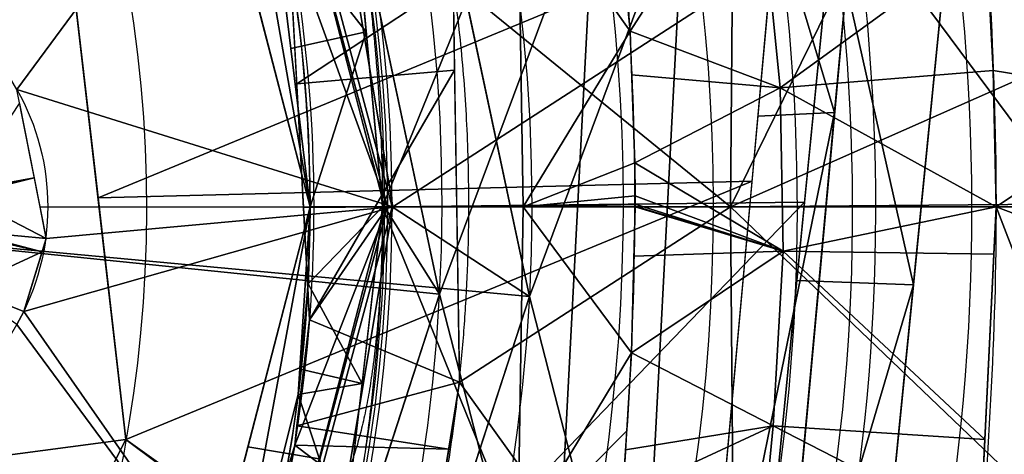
# Model space of a CAD drawing. Header units: millimetres. Extents: x -115 to 115, y -168 to 68.
# Tile 303 of 311: x 30 to 54, y -6 to 5. Entities that reach past the tile are written whole.
import ezdxf

# ---------------------------------------------------------------- set-up
doc = ezdxf.new("R2010")
doc.units = ezdxf.units.MM
doc.layers.add('100', color=7, linetype='Continuous', true_color=0xffffff)

msp = doc.modelspace()

# ---------------------------------------------------------------- linework, layer by layer
at = {"layer": '100', "color": 163, "linetype": 'Continuous', "extrusion": (0, 0, -1)}
msp.add_circle((0, 0, 49.99999999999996), 39.03610675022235, dxfattribs=at)
at = {"layer": '100', "color": 163, "linetype": 'Continuous'}
msp.add_circle((0, 0, -49.7986697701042), 38.91951514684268, dxfattribs=at)
at = {"layer": '100', "color": 163, "linetype": 'Continuous', "extrusion": (0, 0, -1)}
for centre, radius, start, end in [((-1.171784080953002e-15, 4.143383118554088e-17, -94.00000000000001), 68, 283.0679673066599, 256.9320326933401), ((-1.206143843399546e-15, 3.435976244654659e-17, -80.99999999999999), 65, 283.0679673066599, 256.9320326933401), ((-1.171784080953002e-15, 4.143383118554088e-17, -97.00000000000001), 51.02441921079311, 286.7387892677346, 253.2612107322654), ((-1.206143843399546e-15, 3.435976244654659e-17, -80.21468795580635), 50.45028773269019, 286.0923326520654, 253.9076673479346), ((-1.577721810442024e-30, -2.189528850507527e-47, 66.99999999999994), 42.49999999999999, 93.00180241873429, 273.0018024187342), ((-1.577721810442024e-30, 0, 49.99999999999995), 42.49999999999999, 93.00180241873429, 273.0018024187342), ((0, 0, -50), 38.84529946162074, 209.01147755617, 150.9892652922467), ((-1.577721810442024e-30, -1.094764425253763e-47, 51.20577136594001), 47.00000000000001, 118.2786293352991, 247.7249755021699), ((-1.577721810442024e-30, -1.094764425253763e-47, 65.79422863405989), 47.00000000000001, 118.2786293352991, 247.7249755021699), ((-1.171784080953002e-15, 4.143383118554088e-17, -100), 32.94127789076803, 283.1965942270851, 256.8034057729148), ((0, 0, -50), 38.84529946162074, 150.9892652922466, 209.01147755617), ((0, 0, -47.23112537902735), 37.00000000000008, 150.9892652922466, 209.0114775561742)]:
    msp.add_arc(centre, radius, start, end, dxfattribs=at)
at = {"layer": '100', "color": 163, "linetype": 'Continuous'}
for centre, radius, start, end in [((1.206143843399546e-15, 3.435976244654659e-17, 83.99999999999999), 68, 283.0679673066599, 256.9320326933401), ((1.206143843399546e-15, 3.435976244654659e-17, 80.99999999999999), 53.41795171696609, 285.9698255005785, 254.0301744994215), ((1.171784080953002e-15, 4.143383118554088e-17, 97.32142857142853), 49.08693978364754, 286.8231174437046, 253.1768825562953), ((-2.225613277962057, 0.05831476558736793, 49.99999999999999), 42.49999999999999, 266.9981975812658, 86.99819758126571), ((-2.225613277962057, 0.05831476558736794, 67), 42.49999999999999, 266.9981975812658, 86.99819758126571), ((-2.225613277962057, 0.05831476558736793, 65.79422863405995), 47.00000000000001, 292.2750244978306, 61.72137066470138), ((-2.225613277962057, 0.05831476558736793, 51.20577136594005), 47.00000000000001, 292.2750244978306, 61.72137066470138), ((1.171784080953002e-15, 4.143383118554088e-17, 97.00000000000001), 65, 1.546884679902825e-07, 36.00000000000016), ((1.171784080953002e-15, 4.143383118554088e-17, 97.00000000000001), 65, 324.0000000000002, 1.546884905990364e-07)]:
    msp.add_arc(centre, radius, start, end, dxfattribs=at)
for points, knots in [([(5.500000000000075, 48.22118332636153, -3.356006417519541), (8.843492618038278, 47.93696190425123, -3.252109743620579), (12.17007273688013, 47.38536369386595, -3.047813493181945), (18.72599376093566, 45.66376233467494, -2.448763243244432), (21.83728518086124, 44.46446000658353, -2.024903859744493), (26.37774047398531, 42.36347203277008, -1.405790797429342), (27.87864075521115, 41.65374775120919, -1.150282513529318), (30.79299313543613, 40.13418312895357, -0.3834814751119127), (32.22497659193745, 39.32593613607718, 0.1117774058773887), (34.95318309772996, 37.66230146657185, 1.307352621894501), (36.2437341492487, 36.80815342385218, 2.00232219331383), (38.08775636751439, 35.53524561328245, 3.205647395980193), (38.68391094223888, 35.10842850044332, 3.634623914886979), (39.87460760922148, 34.30157559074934, 4.546402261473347), (40.4552258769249, 33.90579587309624, 5.051901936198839), (41.95660142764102, 32.57703915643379, 6.654369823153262), (42.89075959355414, 31.68307023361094, 7.764859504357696), (44.71110671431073, 29.87954523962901, 10.00766389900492), (45.60796411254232, 28.97488812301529, 11.13637137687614), (47.16708780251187, 26.96878933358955, 13.39558990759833), (47.8510788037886, 25.89543346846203, 14.53451790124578), (49.14961679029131, 23.69331171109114, 16.81538180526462), (49.76424483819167, 22.56313464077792, 17.96182887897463), (51.41920774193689, 19.01247567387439, 21.2723211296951), (52.26781825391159, 16.35236961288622, 23.32784474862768), (53.19232109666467, 11.90187634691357, 25.71665215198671), (53.44525096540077, 10.3602153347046, 26.3951732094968), (53.77296296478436, 7.118471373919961, 27.44145966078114), (53.86794885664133, 5.419585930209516, 27.8196702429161), (54.01125601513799, 1.995073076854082, 28.2873347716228), (54.03661265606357, 0.2447869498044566, 28.35981503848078), (53.97821803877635, -3.057360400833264, 28.18384256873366), (53.90229516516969, -4.682086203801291, 27.9466782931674), (53.69050085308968, -7.887577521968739, 27.21804821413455), (53.54166286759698, -9.478919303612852, 26.7125524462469), (53.07943116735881, -12.48048754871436, 25.43677281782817), (52.79464261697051, -13.91129221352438, 24.68160517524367), (51.77404493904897, -18.0207484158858, 22.11934356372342), (50.83578938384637, -20.44616960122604, 20.01372024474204), (48.52778358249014, -24.87054906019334, 15.65184999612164), (47.25265804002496, -26.98776770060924, 13.40710648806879), (44.86994897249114, -29.83247234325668, 10.13197661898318), (43.91491993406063, -30.62237758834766, 9.04984217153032), (42.14945856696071, -32.36367184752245, 6.892911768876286), (41.30182362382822, -33.27458760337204, 5.817124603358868), (39.17577321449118, -34.89153389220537, 3.874308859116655), (37.93592362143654, -35.69134346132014, 3.038959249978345), (35.47323636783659, -37.33921369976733, 1.570655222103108), (34.19566762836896, -38.15773704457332, 0.9370680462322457), (31.5216190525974, -39.73261494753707, -0.1384611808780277), (30.12810612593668, -40.49378066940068, -0.5806543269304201), (27.22445020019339, -41.96505631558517, -1.263284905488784), (25.71977436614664, -42.67515407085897, -1.483746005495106), (21.21725951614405, -44.74021758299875, -2.111267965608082), (18.12966582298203, -45.85030003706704, -2.513744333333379), (14.93328797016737, -46.65641755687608, -2.796799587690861)], [0, 0, 0, 0, 0.06249999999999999, 0.06249999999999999, 0.125, 0.125, 0.15625, 0.15625, 0.1875, 0.1875, 0.21875, 0.21875, 0.234375, 0.234375, 0.25, 0.25, 0.2812500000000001, 0.2812500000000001, 0.3125000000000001, 0.3125000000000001, 0.3437500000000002, 0.3437500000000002, 0.3750000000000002, 0.3750000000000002, 0.4375000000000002, 0.4375000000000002, 0.4687500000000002, 0.4687500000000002, 0.5000000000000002, 0.5000000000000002, 0.5312500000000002, 0.5312500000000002, 0.5625000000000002, 0.5625000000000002, 0.5937500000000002, 0.5937500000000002, 0.6250000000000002, 0.6250000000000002, 0.6875000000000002, 0.6875000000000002, 0.7500000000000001, 0.7500000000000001, 0.7812500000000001, 0.7812500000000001, 0.8125000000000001, 0.8125000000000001, 0.8437500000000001, 0.8437500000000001, 0.8750000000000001, 0.8750000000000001, 0.9062500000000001, 0.9062500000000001, 0.9375000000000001, 0.9375000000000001, 1, 1, 1, 1]), ([(9.499818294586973, -47.55666396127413, 3.678557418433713), (12.60057507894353, -46.95585818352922, 3.825944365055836), (15.6020397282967, -46.05660894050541, 4.059133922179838), (21.3385990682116, -43.63669490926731, 4.709932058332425), (24.10596770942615, -42.05013871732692, 5.033078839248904), (29.13240410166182, -38.61250811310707, 6.53666160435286), (31.44530393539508, -36.67584879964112, 7.70191645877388), (34.23765046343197, -33.81616965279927, 10.13288605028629), (35.05454582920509, -32.87530043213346, 11.08158573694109), (36.51250572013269, -30.96769794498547, 13.14135871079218), (37.13225477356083, -30.06190489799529, 14.29852975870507), (38.37024074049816, -28.15098485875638, 16.50481931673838), (38.95674674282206, -27.17410603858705, 17.607291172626), (40.06030826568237, -25.16405042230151, 19.80162909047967), (40.56230650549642, -24.16737294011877, 20.93397513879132), (42.02208614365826, -21.01157849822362, 24.15457861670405), (42.82593824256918, -18.58419373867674, 26.01575339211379), (43.74592470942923, -14.523517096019, 28.40550621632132), (44.00850327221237, -13.12463530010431, 29.10053318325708), (44.45627847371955, -10.21700776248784, 30.23255647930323), (44.63814950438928, -8.678159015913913, 30.59338200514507), (45.0003226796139, -3.958933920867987, 31.46896879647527), (45.12916660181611, -0.7176875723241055, 31.66115792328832), (44.9741568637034, 3.981772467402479, 31.36688311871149), (44.87852064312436, 5.54249140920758, 31.17344368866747), (44.64476489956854, 8.599409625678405, 30.60851321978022), (44.47096925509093, 10.10573300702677, 30.26537633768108), (43.81131157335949, 14.44310090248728, 28.60014688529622), (43.22564397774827, 17.12944438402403, 26.98430927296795), (42.05601807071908, 20.74972062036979, 24.20003533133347), (41.60106444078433, 21.9106953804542, 23.21880819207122), (40.638437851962, 24.01582521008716, 21.11202654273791), (40.14887860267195, 24.99085533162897, 19.99093535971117), (39.07377549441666, 26.97080762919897, 17.83023215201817), (38.49789681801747, 27.94156312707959, 16.75336028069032), (37.29129192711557, 29.82577857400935, 14.57681531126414), (36.68536118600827, 30.71907517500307, 13.44449161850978), (35.27965656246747, 32.59953826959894, 11.37563587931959), (34.47038563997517, 33.55932354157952, 10.38513991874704), (32.63708881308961, 35.4707117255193, 8.69586499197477), (31.61969124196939, 36.42793481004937, 8.002275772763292), (28.31859503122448, 39.23009226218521, 6.195506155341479), (25.78782720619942, 40.99079057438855, 5.427511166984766), (20.4388081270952, 44.07824668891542, 4.574639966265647), (17.55076331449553, 45.33684911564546, 4.249592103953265), (11.6543216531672, 47.19456644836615, 3.765350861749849), (8.618979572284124, 47.82166541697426, 3.608673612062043), (5.499999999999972, 48.15745406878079, 3.52779967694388)], [0, 0, 0, 0, 0.06250000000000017, 0.06250000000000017, 0.1250000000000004, 0.1250000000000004, 0.1875000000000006, 0.1875000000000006, 0.2187500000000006, 0.2187500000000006, 0.2500000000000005, 0.2500000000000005, 0.2812500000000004, 0.2812500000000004, 0.3125000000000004, 0.3125000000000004, 0.3750000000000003, 0.3750000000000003, 0.4062500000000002, 0.4062500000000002, 0.4375000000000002, 0.4375000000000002, 0.5, 0.5, 0.53125, 0.53125, 0.5624999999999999, 0.5624999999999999, 0.6249999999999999, 0.6249999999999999, 0.6562499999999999, 0.6562499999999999, 0.6874999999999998, 0.6874999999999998, 0.7187499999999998, 0.7187499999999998, 0.7499999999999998, 0.7499999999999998, 0.7812499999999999, 0.7812499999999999, 0.8124999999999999, 0.8124999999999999, 0.875, 0.875, 0.9375, 0.9375, 1, 1, 1, 1]), ([(38.79491690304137, 1.315119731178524, 40.86813583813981), (38.79492693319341, -5.260513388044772, 40.86813086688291), (37.81138902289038, -10.39496643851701, 41.32305013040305), (35.69724531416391, -16.48209621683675, 42.32257872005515), (35.24615473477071, -17.68128281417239, 42.54297252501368), (34.04925558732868, -19.91499766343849, 43.05762212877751), (33.35431029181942, -20.98513503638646, 43.29977259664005), (31.16121256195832, -24.17592980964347, 43.82970303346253), (29.5238275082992, -26.24236015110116, 43.96880025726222), (25.98044854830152, -30.03743033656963, 43.9235650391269), (23.92867467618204, -31.69882241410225, 43.82687481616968), (19.58324376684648, -34.60789968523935, 43.71872149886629), (17.29331136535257, -35.84014011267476, 43.66969027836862), (12.4693273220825, -37.84130863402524, 43.57378914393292), (9.934458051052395, -38.60238711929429, 43.52811328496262), (4.838270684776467, -39.58705732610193, 43.46082876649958), (2.249353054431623, -39.81953818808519, 43.4355857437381), (-5.634909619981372, -39.77542098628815, 43.49656003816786), (-10.81840024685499, -38.79938499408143, 43.75677128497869), (-18.13011706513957, -36.02249697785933, 44.22749107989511), (-20.45786249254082, -34.88795877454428, 44.38954422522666), (-24.90387120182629, -32.21136484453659, 44.65541058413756), (-27.03066059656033, -30.63029450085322, 44.78258317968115), (-29.92498364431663, -28.00602386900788, 44.73005881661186), (-30.86960387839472, -27.1149797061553, 44.6635095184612), (-32.55611966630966, -25.14726884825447, 44.49930651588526), (-33.27371458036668, -24.04709240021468, 44.42462818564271), (-35.44364808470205, -20.76250492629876, 44.19813866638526), (-36.63855510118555, -18.43976680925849, 44.08034873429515), (-39.66080140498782, -11.26547530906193, 43.83428292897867), (-40.82456853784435, -6.045685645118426, 43.80156047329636), (-40.99143120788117, 1.734591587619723, 43.79395063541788), (-40.7911772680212, 4.369605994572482, 43.80247056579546), (-39.89035479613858, 9.52334838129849, 43.84592578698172), (-39.19695092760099, 12.02822262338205, 43.8810287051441), (-37.36056260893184, 16.9039682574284, 44.01587301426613), (-36.2064481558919, 19.28635046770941, 44.1187951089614), (-34.22476020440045, 22.65328292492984, 44.32212007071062), (-33.4966156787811, 23.72987707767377, 44.39365930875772), (-32.01135951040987, 25.86311029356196, 44.5439670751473), (-31.12951580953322, 26.83550519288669, 44.64314556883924), (-28.23009528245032, 29.58405325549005, 44.81102577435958), (-26.21495974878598, 31.29621078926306, 44.72371124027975), (-21.78979600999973, 34.17995602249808, 44.47461933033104), (-19.41272164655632, 35.42315731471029, 44.31581790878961), (-12.11176096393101, 38.46387053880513, 43.83846818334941), (-6.829163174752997, 39.59880254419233, 43.53140740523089), (3.680504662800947, 39.96072025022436, 43.40185955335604), (9.049927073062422, 39.10029064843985, 43.50787225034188), (16.41242555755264, 36.26454439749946, 43.65036755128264), (18.79438103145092, 35.05688230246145, 43.70104152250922), (23.27251178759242, 32.19497786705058, 43.8089338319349), (25.36222597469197, 30.59111457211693, 43.88879290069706), (29.05955300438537, 26.82229662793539, 43.98163025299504), (30.74549112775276, 24.70944258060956, 43.88409444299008), (33.01873197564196, 21.49846694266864, 43.39627743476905), (33.73431497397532, 20.41265150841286, 43.17481566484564), (35.0172207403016, 18.16486164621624, 42.65372856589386), (35.51801457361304, 16.95402557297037, 42.4062316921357), (36.85876020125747, 13.20531838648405, 41.7754679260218), (37.55994717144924, 10.63334117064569, 41.43303917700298), (38.29053937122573, 6.676878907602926, 41.09277922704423), (38.4775483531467, 5.350875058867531, 41.00813624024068), (38.72976766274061, 2.685888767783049, 40.89589071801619), (38.79491690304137, 1.315119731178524, 40.86813583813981), (38.79492693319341, -5.260513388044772, 40.86813086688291)], [-0.01562499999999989, -0.01562499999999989, 0, 0, 0.06250000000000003, 0.06250000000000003, 0.07812500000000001, 0.07812500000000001, 0.09375000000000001, 0.09375000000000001, 0.125, 0.125, 0.15625, 0.15625, 0.1875, 0.1875, 0.2187499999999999, 0.2187499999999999, 0.2499999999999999, 0.2499999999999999, 0.3124999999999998, 0.3124999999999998, 0.3437499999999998, 0.3437499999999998, 0.3749999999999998, 0.3749999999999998, 0.3906249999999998, 0.3906249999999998, 0.4062499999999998, 0.4062499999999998, 0.4374999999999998, 0.4374999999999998, 0.4999999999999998, 0.4999999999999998, 0.5312499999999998, 0.5312499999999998, 0.5624999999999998, 0.5624999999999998, 0.5937499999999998, 0.5937499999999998, 0.6093749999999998, 0.6093749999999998, 0.6249999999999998, 0.6249999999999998, 0.6562499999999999, 0.6562499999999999, 0.6874999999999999, 0.6874999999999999, 0.7499999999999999, 0.7499999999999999, 0.8124999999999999, 0.8124999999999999, 0.8437499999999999, 0.8437499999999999, 0.8749999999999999, 0.8749999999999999, 0.90625, 0.90625, 0.921875, 0.921875, 0.9375, 0.9375, 0.9687500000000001, 0.9687500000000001, 0.9843750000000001, 0.9843750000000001, 1, 1, 1.0625, 1.0625]), ([(-35.26833230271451, -17.64026492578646, -42.5335013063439), (-33.40268805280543, -21.12091211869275, -43.33550713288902), (-31.84642606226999, -23.23537784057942, -43.72095552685), (-28.52792634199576, -27.37992635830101, -44.0087126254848), (-26.70423549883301, -29.36297916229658, -43.91751301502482), (-20.55498562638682, -34.34207710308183, -43.72084312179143), (-15.75546352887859, -36.85936334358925, -43.62931280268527), (-8.116320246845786, -39.03886212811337, -43.50116416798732), (-5.469494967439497, -39.5042896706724, -43.46291794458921), (-0.2113243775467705, -39.88984798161, -43.44021135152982), (2.428242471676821, -39.82412365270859, -43.46406733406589), (10.37557307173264, -38.91587745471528, -43.69706352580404), (15.47927394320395, -37.37108199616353, -44.05939395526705), (22.52682146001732, -33.73508186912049, -44.51804533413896), (24.75366438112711, -32.34391035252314, -44.66040318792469), (27.84867535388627, -29.89288241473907, -44.76063934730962), (28.83764859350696, -29.01190978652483, -44.76442864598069), (30.77414658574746, -27.18428914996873, -44.67831512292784), (31.69471706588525, -26.2245359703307, -44.58550224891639), (34.04225780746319, -23.08615718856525, -44.33774396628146), (35.37372940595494, -20.83512686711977, -44.2018549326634), (37.70505081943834, -16.10660969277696, -43.98728887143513), (38.65662249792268, -13.66219228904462, -43.91872568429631), (40.80350953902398, -6.147726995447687, -43.7907984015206), (41.27374132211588, -0.7945069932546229, -43.78107806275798), (40.42043279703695, 6.976634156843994, -43.82016120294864), (39.87742274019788, 9.577024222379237, -43.84359567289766), (38.31879010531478, 14.58777285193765, -43.94158944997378), (37.31589621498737, 16.9974254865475, -44.01903005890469), (35.50648302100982, 20.48070464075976, -44.1905140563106), (34.86292388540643, 21.63264446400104, -44.25632656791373), (33.4201194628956, 23.831723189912, -44.40830726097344), (32.71142823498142, 24.94309422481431, -44.47558197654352), (31.04397283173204, 26.94028983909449, -44.64343227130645), (30.09323002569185, 27.83465735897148, -44.71792782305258), (28.15831795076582, 29.59889661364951, -44.76330925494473), (27.15632983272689, 30.46320262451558, -44.74370340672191), (24.01388180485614, 32.84596336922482, -44.62036985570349), (21.77070046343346, 34.17904389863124, -44.46967116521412), (17.06904705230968, 36.48325407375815, -44.16365207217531), (14.60583439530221, 37.4268445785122, -43.99686137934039), (7.096518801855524, 39.55454022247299, -43.56893803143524), (1.773161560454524, 40.10462298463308, -43.42401733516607), (-8.563318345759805, 39.20213950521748, -43.48601592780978), (-13.71102501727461, 37.67088774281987, -43.59227546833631), (-20.60342957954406, 33.9968744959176, -43.74284642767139), (-22.82233619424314, 32.52979082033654, -43.79141047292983), (-26.8532224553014, 29.21650710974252, -43.92440089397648), (-28.60012684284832, 27.29361956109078, -44.00569786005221), (-31.85616133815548, 23.21846960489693, -43.71669543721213), (-33.40537931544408, 21.09563761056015, -43.33097330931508), (-35.21608206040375, 17.74634332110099, -42.55796717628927), (-35.67058989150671, 16.55226473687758, -42.33515702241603), (-36.51739038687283, 14.12613257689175, -41.93510271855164), (-36.89808615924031, 12.88642205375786, -41.75169094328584), (-38.56426630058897, 6.588425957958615, -40.95458005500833), (-39.0884591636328, 1.313298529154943, -40.73666414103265), (-38.38395686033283, -6.439749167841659, -41.04959798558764), (-37.91237961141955, -9.032907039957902, -41.26656226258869), (-36.92722561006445, -12.78590966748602, -41.73761645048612), (-36.55192051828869, -14.01875651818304, -41.91844206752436), (-35.70916418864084, -16.45024062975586, -42.31700397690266), (-35.26833230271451, -17.64026492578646, -42.5335013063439), (-33.40268805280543, -21.12091211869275, -43.33550713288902)], [-0.015625, -0.015625, 0, 0, 0.03125, 0.03125, 0.0625, 0.0625, 0.125, 0.125, 0.15625, 0.15625, 0.1875, 0.1875, 0.25, 0.25, 0.28125, 0.28125, 0.296875, 0.296875, 0.3125, 0.3125, 0.34375, 0.34375, 0.375, 0.375, 0.4375, 0.4375, 0.46875, 0.46875, 0.5, 0.5, 0.515625, 0.515625, 0.53125, 0.53125, 0.546875, 0.546875, 0.5625, 0.5625, 0.59375, 0.59375, 0.625, 0.625, 0.6875, 0.6875, 0.75, 0.75, 0.78125, 0.78125, 0.8125, 0.8125, 0.84375, 0.84375, 0.859375, 0.859375, 0.875, 0.875, 0.9375, 0.9375, 0.96875, 0.96875, 0.984375, 0.984375, 1, 1, 1.03125, 1.03125]), ([(32.35733516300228, -17.94443816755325, 47.23112537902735), (31.36890465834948, -19.72677188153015, 46.67280692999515), (30.41392829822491, -21.5681204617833, 46.35054753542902), (28.06045820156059, -25.00194769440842, 45.96981682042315), (26.65878139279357, -26.62729985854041, 45.90008604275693), (23.50653064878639, -29.38795106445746, 45.94267311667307), (21.80251150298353, -30.60229609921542, 45.99894333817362), (18.20982767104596, -32.79300631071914, 46.06791642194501), (16.32546901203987, -33.74010883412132, 46.09865275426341), (10.50669154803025, -36.07866287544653, 46.19585321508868), (6.335359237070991, -36.9788606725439, 46.28261333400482), (-1.988945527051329, -37.45291264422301, 46.30098646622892), (-6.225755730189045, -37.06989170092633, 46.11482562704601), (-14.35780236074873, -35.40235151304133, 45.60986506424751), (-18.39155798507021, -34.1079449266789, 45.38555566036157), (-23.92937613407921, -31.12090662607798, 45.30521229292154), (-25.69079273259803, -29.97039946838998, 45.31102715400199), (-28.81817262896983, -27.10429055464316, 45.31374423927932), (-30.06237448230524, -25.43605429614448, 45.30558568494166), (-33.29705725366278, -20.06522161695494, 45.35065827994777), (-34.99712722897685, -16.21703502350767, 45.47134130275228), (-37.40334029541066, -8.284834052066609, 45.58415255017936), (-38.07201219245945, -4.063885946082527, 45.60015604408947), (-38.05622838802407, 4.222557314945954, 45.59938811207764), (-37.39207036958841, 8.362335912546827, 45.58369873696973), (-34.93358338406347, 16.38288427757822, 45.4685525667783), (-33.22849300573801, 20.20062026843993, 45.34868365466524), (-29.94685313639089, 25.59255981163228, 45.3053878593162), (-28.67928613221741, 27.23627438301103, 45.31321481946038), (-25.59097675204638, 30.03433949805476, 45.3104706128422), (-23.80191284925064, 31.20974860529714, 45.3055880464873), (-18.27626893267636, 34.14598012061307, 45.38924171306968), (-14.2245163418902, 35.44599477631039, 45.61515918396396), (-6.085625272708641, 37.08707631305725, 46.12246450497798), (-1.909528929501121, 37.45890425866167, 46.30377409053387), (6.479501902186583, 36.96104188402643, 46.27743771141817), (10.5725544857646, 36.06267086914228, 46.19598020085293), (16.4263537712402, 33.69310244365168, 46.09750398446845), (18.28673148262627, 32.7498268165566, 46.06687250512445), (21.83750355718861, 30.57672575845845, 45.99818669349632), (23.54461762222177, 29.36092411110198, 45.94094036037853), (26.71294991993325, 26.57334220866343, 45.90061004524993), (28.06189164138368, 24.99852388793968, 45.9707311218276), (30.40414218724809, 21.58336220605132, 46.34855791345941), (31.3719849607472, 19.72127181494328, 46.67449397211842), (32.35756781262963, 17.94401864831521, 47.23112537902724)], [0, 0, 0, 0, 0.03124999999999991, 0.03124999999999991, 0.06249999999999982, 0.06249999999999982, 0.09374999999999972, 0.09374999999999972, 0.1249999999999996, 0.1249999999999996, 0.1874999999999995, 0.1874999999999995, 0.2499999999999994, 0.2499999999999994, 0.3124999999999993, 0.3124999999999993, 0.3437499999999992, 0.3437499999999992, 0.3749999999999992, 0.3749999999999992, 0.4374999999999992, 0.4374999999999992, 0.4999999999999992, 0.4999999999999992, 0.5624999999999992, 0.5624999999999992, 0.6249999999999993, 0.6249999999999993, 0.6562499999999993, 0.6562499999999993, 0.6874999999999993, 0.6874999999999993, 0.7499999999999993, 0.7499999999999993, 0.8124999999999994, 0.8124999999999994, 0.8749999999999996, 0.8749999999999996, 0.9062499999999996, 0.9062499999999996, 0.9374999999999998, 0.9374999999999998, 0.9687499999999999, 0.9687499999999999, 1, 1, 1, 1]), ([(-32.87789584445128, 16.97185802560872, -46.99999999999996), (-30.98448002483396, 20.63978454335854, -47.3905112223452), (-28.49311297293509, 24.03892289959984, -47.55895071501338), (-22.54441979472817, 29.69259648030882, -47.57118242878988), (-19.04480209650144, 32.0362469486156, -47.50639756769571), (-11.56589676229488, 35.42066520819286, -47.45376133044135), (-7.495890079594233, 36.49454465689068, -47.42381991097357), (0.6705477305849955, 37.24728325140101, -47.4014136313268), (4.869292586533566, 36.9369941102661, -47.44170774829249), (12.84079982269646, 35.02016559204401, -47.67334432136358), (16.71920620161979, 33.38990694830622, -47.84116321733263), (23.64572690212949, 29.02134437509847, -48.11235814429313), (26.78436290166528, 26.19662361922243, -48.18683416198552), (31.75784000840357, 19.69666641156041, -47.93237520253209), (33.74472471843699, 15.99215717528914, -47.82956151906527), (36.39915450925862, 8.23299997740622, -47.7414050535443), (37.09190284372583, 4.084864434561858, -47.73361726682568), (37.09023377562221, -4.099763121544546, -47.73351704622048), (36.39452105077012, -8.250404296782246, -47.74131345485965), (33.74159321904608, -15.99762540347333, -47.830135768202), (31.75398697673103, -19.70398426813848, -47.93521356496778), (26.78365073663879, -26.19814097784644, -48.18891273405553), (23.64514471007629, -29.0217378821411, -48.10966662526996), (16.70378038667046, -33.39869645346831, -47.84100534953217), (12.82229786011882, -35.02663775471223, -47.67051805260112), (4.844544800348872, -36.94062413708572, -47.44181609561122), (0.6405657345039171, -37.2473278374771, -47.40108743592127), (-7.517386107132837, -36.48960506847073, -47.4233410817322), (-11.59391288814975, -35.41078287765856, -47.45440372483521), (-19.05773345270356, -32.02767840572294, -47.50657091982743), (-22.55828877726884, -29.68168961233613, -47.57148907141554), (-28.50004167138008, -24.03006284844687, -47.5586277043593), (-30.98402754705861, -20.64046147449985, -47.39063345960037), (-32.8775194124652, -16.9725872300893, -46.99999999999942)], [0, 0, 0, 0, 0.06250000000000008, 0.06250000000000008, 0.1250000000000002, 0.1250000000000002, 0.1875000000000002, 0.1875000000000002, 0.2500000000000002, 0.2500000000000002, 0.3125000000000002, 0.3125000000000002, 0.3750000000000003, 0.3750000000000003, 0.4375000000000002, 0.4375000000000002, 0.5000000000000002, 0.5000000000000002, 0.5625000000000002, 0.5625000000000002, 0.6250000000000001, 0.6250000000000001, 0.6875000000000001, 0.6875000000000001, 0.7500000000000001, 0.7500000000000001, 0.8125000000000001, 0.8125000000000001, 0.875, 0.875, 0.9375, 0.9375, 1, 1, 1, 1]), ([(32.35733516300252, -17.94443816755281, 47.23112537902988), (33.10538903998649, -16.59555057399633, 46.92499266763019), (33.76431542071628, -15.21139574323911, 46.5357953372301), (34.92104893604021, -12.32622803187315, 45.87499866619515), (35.40917442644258, -10.84447533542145, 45.58868098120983), (36.58557841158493, -6.335974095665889, 44.91453581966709), (36.99921652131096, -3.195226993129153, 44.70616537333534), (37.00078124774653, 3.177056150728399, 44.70537877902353), (36.59407459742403, 6.291488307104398, 44.90978966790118), (35.41836390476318, 10.81511805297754, 45.58337746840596), (34.92647441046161, 12.31103647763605, 45.87191398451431), (33.76976233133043, 15.19945347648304, 46.53286392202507), (33.10983737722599, 16.58748787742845, 46.92332049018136), (32.3575678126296, 17.94401864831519, 47.2311253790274)], [0, 0, 0, 0, 0.125, 0.125, 0.2499999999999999, 0.2499999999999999, 0.5, 0.5, 0.75, 0.75, 0.875, 0.875, 1, 1, 1, 1])]:
    msp.add_open_spline(points, degree=3, knots=knots, dxfattribs=at)
msp.add_open_spline([(29.72529100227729, 2.914285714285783, 71.33534130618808), (30.74629582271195, 1.145853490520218, 71.5936843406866), (30.74634476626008, -1.145768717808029, 71.59369672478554), (29.72529100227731, -2.91428571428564, 71.33534130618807)], degree=3, dxfattribs=at)
for points in [[(50.48102140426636, 7.426837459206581, 97.00000286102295), (57.31802061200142, 3.181980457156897, 97.00000286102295), (60.49999967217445, 4.499999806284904, 97.00000286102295), (61.8186742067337, 20.08610405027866, 97.00000286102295)], [(13.43502849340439, 13.43502849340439, 67.00000166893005), (18.99999938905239, 3.903127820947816e-15, 67.00000166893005), (40.21607339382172, -2.167298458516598, 67.00000166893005), (35.64276918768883, 19.35171894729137, 67.00000166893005)], [(39.0361063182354, 0, -50.00000074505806), (33.80626067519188, 19.5180531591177, -50.00000074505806), (33.70529040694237, 19.45975795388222, -49.79867115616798), (38.91951590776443, 0, -49.79867115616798)], [(33.80626067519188, 19.5180531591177, -50.00000074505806), (39.0361063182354, 0, -50.00000074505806), (42.44168475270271, -2.225613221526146, -50.00000074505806), (37.86838427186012, 19.2934051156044, -50.00000074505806)], [(38.84530067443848, -0.000251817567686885, 50.00000074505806), (33.97133573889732, 18.83894018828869, 50.00000074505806), (35.64276918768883, 19.35171894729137, 50.00000074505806), (40.21607339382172, -2.167298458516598, 50.00000074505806)], [(37.86838427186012, 19.2934051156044, -67.00000166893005), (42.44168475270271, -2.225613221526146, -67.00000166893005), (18.50000023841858, 0, -67.00000166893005), (13.08147516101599, 13.08147516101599, -67.00000166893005)], [(34.83957797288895, 12.45808135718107, 45.91980203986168), (32.35756605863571, 17.94401928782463, 47.23112657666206), (37.00000047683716, -0.0002398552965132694, 47.23112657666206)], [(54.72276359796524, 17.78050325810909, 81.00000023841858), (54.72276359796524, -17.78050325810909, 81.00000023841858), (50.39942264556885, -17.70242489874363, 81.00000023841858), (52.9000461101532, 7.420412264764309, 81.00000023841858)], [(36.46940365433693, 6.780801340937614, -47.74677008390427), (38.91951590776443, 0, -49.79867115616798), (34.9975973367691, 14.63679783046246, -49.79867115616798)], [(40.55105894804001, 5.613714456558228, -43.81423443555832), (47.54866287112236, 13.88549245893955, -41.23476147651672), (47.42822423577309, 1.239908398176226e-06, -42.09772869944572)], [(47.42822423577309, 1.239908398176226e-06, -42.09772869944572), (47.54866287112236, 13.88549245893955, -41.23476147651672), (54.00766432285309, 13.41237220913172, -38.37212920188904)], [(58.25897678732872, 4.7923200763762, -37.60997205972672), (47.42822423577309, 1.239908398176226e-06, -42.09772869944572), (54.00766432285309, 13.41237220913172, -38.37212920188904)], [(32.43260085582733, -5.766639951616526, 100.0000014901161), (30.25965392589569, 13.01849354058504, 100.0000014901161), (19.22832056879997, 7.107862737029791, 100.0000014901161), (19.06231604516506, -7.541758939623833, 100.0000014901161)], [(29.72529083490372, 2.914285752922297, 71.3353380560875), (26.41887962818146, 8.641159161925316, 71.3353380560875), (36.93821653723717, 12.68090587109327, 74.63719695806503)], [(29.72529083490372, 2.914285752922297, 71.3353380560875), (36.93821653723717, 12.68090587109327, 74.63719695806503), (39.05428573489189, 3.435976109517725e-17, 74.63719695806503)], [(49.9536357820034, 7.061575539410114, 80.21468669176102), (39.05428573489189, 3.435976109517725e-17, 74.63719695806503), (36.93821653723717, 12.68090587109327, 74.63719695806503)], [(35.91738268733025, 8.884912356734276, 45.29760777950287), (34.83957797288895, 12.45808135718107, 45.91980203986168), (37.00000047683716, -0.0002398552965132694, 47.23112657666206)], [(58.07813629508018, 2.71854898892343, 30.44528141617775), (58.17292258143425, 12.02780194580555, 28.46699208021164), (53.77499014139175, 6.672145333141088, 27.49402821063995)], [(30.43721616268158, 11.483458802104, 100.0000014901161), (31.73953294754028, 0.2249304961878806, 100.0000014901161), (48.55890199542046, 7.180565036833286, 97.32142835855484)], [(48.0450727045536, 9.183462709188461, 26.18219330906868), (44.3652868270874, 10.1777408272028, 29.9618411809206), (44.94021087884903, 4.362198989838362, 31.29396215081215)], [(44.94021087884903, 4.362198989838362, 31.29396215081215), (48.66641387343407, 2.95410817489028, 27.55471877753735), (48.0450727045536, 9.183462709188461, 26.18219330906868)], [(53.77499014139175, 6.672145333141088, 27.49402821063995), (48.0450727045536, 9.183462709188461, 26.18219330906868), (48.66641387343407, 2.95410817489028, 27.55471877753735)], [(37.00000047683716, -0.0002398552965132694, 47.23112657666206), (37.00000047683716, -4.321150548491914e-06, 44.70577090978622), (35.91738268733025, 8.884912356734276, 45.29760777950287)], [(42.15690121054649, 8.280806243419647, 36.56458482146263), (38.05842995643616, 7.933609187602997, 41.20087996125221), (38.79491984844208, -6.892665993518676e-06, 40.8681333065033)], [(38.23599591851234, 7.149671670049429, 67.00000166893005), (40.21607339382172, -2.167298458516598, 67.00000166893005), (44.06847059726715, 8.173592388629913, 65.79422950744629)], [(44.06847059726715, 8.173592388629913, 51.20577290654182), (40.21607339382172, -2.167298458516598, 50.00000074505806), (38.23599591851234, 7.149671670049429, 50.00000074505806)], [(38.79491984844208, -6.892665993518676e-06, 40.8681333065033), (42.28536039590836, -8.24953647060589e-08, 37.09634393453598), (42.15690121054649, 8.280806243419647, 36.56458482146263)], [(40.21607339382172, -2.167298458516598, 67.00000166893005), (42.96577721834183, -12.85439915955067, 65.79422950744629), (44.06847059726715, 8.173592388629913, 65.79422950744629)], [(44.06847059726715, 8.173592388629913, 51.20577290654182), (42.96577721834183, -12.85439915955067, 51.20577290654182), (40.21607339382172, -2.167298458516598, 50.00000074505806)], [(40.46160727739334, 7.091356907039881, -50.00000074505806), (42.44168475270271, -2.225613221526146, -50.00000074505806), (46.29408568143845, 8.115277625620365, -51.20577290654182)], [(46.29408568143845, 8.115277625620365, -65.79422950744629), (42.44168475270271, -2.225613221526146, -67.00000166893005), (40.46160727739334, 7.091356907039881, -67.00000166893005)], [(44.94021087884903, 4.362198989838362, 31.29396215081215), (42.15690121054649, 8.280806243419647, 36.56458482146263), (42.28536039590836, -8.24953647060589e-08, 37.09634393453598)], [(44.94021087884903, 4.362198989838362, 31.29396215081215), (44.82285305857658, 5.549308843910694, 31.02204017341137), (42.15690121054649, 8.280806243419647, 36.56458482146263)], [(45.19139230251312, -12.91271392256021, -51.20577290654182), (46.29408568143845, 8.115277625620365, -51.20577290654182), (42.44168475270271, -2.225613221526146, -50.00000074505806)], [(42.44168475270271, -2.225613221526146, -67.00000166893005), (46.29408568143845, 8.115277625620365, -65.79422950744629), (45.19139230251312, -12.91271392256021, -65.79422950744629)], [(42.96577721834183, -12.85439915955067, 65.79422950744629), (42.96577721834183, -12.85439915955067, 51.20577290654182), (44.06847059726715, 8.173592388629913, 51.20577290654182), (44.06847059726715, 8.173592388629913, 65.79422950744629)], [(46.29408568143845, 8.115277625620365, -65.79422950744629), (46.29408568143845, 8.115277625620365, -51.20577290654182), (45.19139230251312, -12.91271392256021, -51.20577290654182), (45.19139230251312, -12.91271392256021, -65.79422950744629)], [(38.39195519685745, 4.340803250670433, 41.05019569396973), (38.05842995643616, 7.933609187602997, 41.20087996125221), (36.11547127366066, 7.259225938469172, 45.18932104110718)], [(50.48102140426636, 7.426837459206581, 97.00000286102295), (48.29050600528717, -16.47781766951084, 97.00000286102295), (57.31802061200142, -3.18198068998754, 97.00000286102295), (56.0000017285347, -1.754881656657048e-07, 97.00000286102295)], [(50.01494660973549, 2.340649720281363, 97.00000286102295), (50.48102140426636, 7.426837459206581, 97.00000286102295), (48.55890199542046, 7.180565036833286, 97.32142835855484)], [(49.9536357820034, 7.061575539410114, 80.21468669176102), (52.9000461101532, 7.420412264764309, 81.00000023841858), (51.96931213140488, -1.930347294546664, 81.00000023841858)], [(50.48102140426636, 7.426837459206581, 97.00000286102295), (56.0000017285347, -1.754881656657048e-07, 97.00000286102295), (57.31802061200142, 3.181980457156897, 97.00000286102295)], [(31.73953294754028, 0.2249304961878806, 100.0000014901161), (47.96553403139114, 0.6434928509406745, 97.32142835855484), (48.55890199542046, 7.180565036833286, 97.32142835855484)], [(36.11547127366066, 7.259225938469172, 45.18932104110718), (36.52090951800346, 3.931835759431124, 44.96767744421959), (38.39195519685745, 4.340803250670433, 41.05019569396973)], [(48.55890199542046, 7.180565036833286, 97.32142835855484), (48.11147972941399, 2.25136405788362, 97.32142835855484), (50.01494660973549, 2.340649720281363, 97.00000286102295)], [(49.9536357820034, 7.061575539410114, 80.21468669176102), (49.27103593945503, 0.1158925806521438, 80.21468669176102), (39.05428573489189, 3.435976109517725e-17, 74.63719695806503)], [(51.96931213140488, -1.930347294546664, 81.00000023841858), (49.08033087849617, -1.824604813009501, 80.21468669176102), (49.9536357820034, 7.061575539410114, 80.21468669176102)], [(36.46940365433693, 6.780801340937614, -47.74677008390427), (36.83579340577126, -0.01383823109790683, -47.73890599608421), (38.91951590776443, 0, -49.79867115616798)], [(36.67046502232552, 3.052183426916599, -47.74245247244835), (36.46940365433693, 6.780801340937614, -47.74677008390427), (40.55105894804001, 5.613714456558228, -43.81423443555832)], [(48.66641387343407, 2.95410817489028, 27.55471877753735), (53.95252257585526, 3.386331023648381, 28.09550240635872), (53.77499014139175, 6.672145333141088, 27.49402821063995)], [(53.77499014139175, 6.672145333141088, 27.49402821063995), (53.95252257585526, 3.386331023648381, 28.09550240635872), (58.07813629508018, 2.71854898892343, 30.44528141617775)], [(37.00000047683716, -0.0002398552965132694, 47.23112657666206), (35.45992076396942, 5.952577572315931, 47.23112657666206), (37.22841292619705, 6.249450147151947, 50.00000074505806), (38.84530067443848, -0.000251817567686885, 50.00000074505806)], [(40.55105894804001, 5.613714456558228, -43.81423443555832), (40.58608412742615, 3.396153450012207, -43.8125841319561), (36.67046502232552, 3.052183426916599, -47.74245247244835)], [(47.42822423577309, 1.239908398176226e-06, -42.09772869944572), (40.6397245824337, 0.0001446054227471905, -43.81005838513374), (40.55105894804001, 5.613714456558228, -43.81423443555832)], [(47.42822423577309, 1.239908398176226e-06, -42.09772869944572), (58.25897678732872, 4.7923200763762, -37.60997205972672), (58.24972316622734, 0.09387349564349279, -37.84072399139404)], [(38.39195519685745, 4.340803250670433, 41.05019569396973), (36.52090951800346, 3.931835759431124, 44.96767744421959), (37.00000047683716, -4.321150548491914e-06, 44.70577090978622)], [(37.00000047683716, -4.321150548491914e-06, 44.70577090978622), (38.79491984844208, -6.892665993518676e-06, 40.8681333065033), (38.39195519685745, 4.340803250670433, 41.05019569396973)], [(42.28536039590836, -8.24953647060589e-08, 37.09634393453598), (45.05836963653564, 1.092105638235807, 31.52520209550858), (44.94021087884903, 4.362198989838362, 31.29396215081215)], [(44.94021087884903, 4.362198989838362, 31.29396215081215), (44.97947171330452, 3.275594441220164, 31.37079998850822), (48.66641387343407, 2.95410817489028, 27.55471877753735)], [(36.98592260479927, -2.797950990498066, -47.73568361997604), (36.67046502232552, 3.052183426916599, -47.74245247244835), (40.58608412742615, 3.396153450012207, -43.8125841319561)], [(40.58608412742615, 3.396153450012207, -43.8125841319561), (40.70841893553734, -4.349187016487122, -43.80682483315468), (36.98592260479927, -2.797950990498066, -47.73568361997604)], [(48.66641387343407, 2.95410817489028, 27.55471877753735), (44.97947171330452, 3.275594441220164, 31.37079998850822), (45.05836963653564, 1.092105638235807, 31.52520209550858)], [(54.02025580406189, -0.0001171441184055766, 28.30961532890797), (53.95252257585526, 3.386331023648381, 28.09550240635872), (48.66641387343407, 2.95410817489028, 27.55471877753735)], [(58.07813629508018, 2.71854898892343, 30.44528141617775), (53.95252257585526, 3.386331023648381, 28.09550240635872), (54.02025207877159, -3.199607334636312e-05, 28.30960974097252)], [(48.73508587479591, -1.10129255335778, 27.69532799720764), (48.66641387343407, 2.95410817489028, 27.55471877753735), (45.05836963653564, 1.092105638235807, 31.52520209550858)], [(48.66641387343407, 2.95410817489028, 27.55471877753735), (48.73508587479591, -1.10129255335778, 27.69532799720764), (54.02025580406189, -0.0001171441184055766, 28.30961532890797)], [(39.05428573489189, 3.435976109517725e-17, 74.63719695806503), (30.30049242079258, -0.007642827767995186, 71.48101925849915), (29.72529083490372, 2.914285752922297, 71.3353380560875)], [(54.02025207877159, -3.199607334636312e-05, 28.30960974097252), (58.07671695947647, -0.001074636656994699, 30.49239329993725), (58.07813629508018, 2.71854898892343, 30.44528141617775)], [(29.79292720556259, 2.570706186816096, 71.35247439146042), (30.15713579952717, 0.7205899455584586, 71.44471257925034), (28.3539779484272, 0.3939194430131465, 68.64539533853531)], [(50.01494660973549, 2.340649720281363, 97.00000286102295), (48.11147972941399, 2.25136405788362, 97.32142835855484), (46.61421850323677, -14.24378901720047, 97.32142835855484)], [(46.61421850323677, -14.24378901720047, 97.32142835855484), (48.44382032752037, -14.80473857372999, 97.00000286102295), (50.01494660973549, 2.340649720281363, 97.00000286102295)], [(45.06658762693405, 0.2730154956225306, 31.53976425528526), (45.05836963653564, 1.092105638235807, 31.52520209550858), (42.28536039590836, -8.24953647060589e-08, 37.09634393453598)], [(45.05836963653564, 1.092105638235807, 31.52520209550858), (45.06658762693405, 0.2730154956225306, 31.53976425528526), (48.73508587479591, -1.10129255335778, 27.69532799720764)], [(28.39033119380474, 0.2798475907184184, 68.6638131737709), (28.3539779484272, 0.3939194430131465, 68.64539533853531), (30.15713579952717, 0.7205899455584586, 71.44471257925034)], [(28.39033119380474, 0.2798475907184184, 68.6638131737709), (30.15713579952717, 0.7205899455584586, 71.44471257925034), (30.45325167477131, -0.7836348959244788, 71.51971012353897)], [(47.96553403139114, 0.6434928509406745, 97.32142835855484), (31.73953294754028, 0.2249304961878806, 100.0000014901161), (32.43260085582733, -5.766639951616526, 100.0000014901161)], [(32.43260085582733, -5.766639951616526, 100.0000014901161), (46.47236689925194, -15.80653712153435, 97.32142835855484), (47.96553403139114, 0.6434928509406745, 97.32142835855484)], [(30.45325167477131, -0.7836348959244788, 71.51971012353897), (28.33669632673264, -0.5810699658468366, 68.63661855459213), (28.39033119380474, 0.2798475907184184, 68.6638131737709)], [(45.06711289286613, 0.06821725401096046, 31.54068067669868), (45.06658762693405, 0.2730154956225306, 31.53976425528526), (42.28536039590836, -8.24953647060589e-08, 37.09634393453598)], [(45.06658762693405, 0.2730154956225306, 31.53976425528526), (45.06711289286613, 0.06821725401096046, 31.54068067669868), (48.73508587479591, -1.10129255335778, 27.69532799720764)], [(42.44168475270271, -2.225613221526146, -67.00000166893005), (35.64276918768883, -23.14827963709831, -67.00000166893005), (13.08147516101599, -13.08147516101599, -67.00000166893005), (18.50000023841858, 0, -67.00000166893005)], [(33.41715782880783, -23.08996580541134, 67.00000166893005), (40.21607339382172, -2.167298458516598, 67.00000166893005), (18.99999938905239, 3.903127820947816e-15, 67.00000166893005), (13.43502849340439, -13.43502849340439, 67.00000166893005)], [(39.05428573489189, 3.435976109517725e-17, 74.63719695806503), (36.93821653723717, -12.68090587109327, 74.63719695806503), (29.89734336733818, -2.593554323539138, 71.37888669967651)], [(29.89734336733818, -2.593554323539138, 71.37888669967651), (30.45325167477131, -0.7836348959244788, 71.51971012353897), (39.05428573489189, 3.435976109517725e-17, 74.63719695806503)], [(30.45325167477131, -0.7836348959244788, 71.51971012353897), (30.30049242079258, -0.007642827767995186, 71.48101925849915), (39.05428573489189, 3.435976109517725e-17, 74.63719695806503)], [(33.80626067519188, -19.5180531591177, -50.00000074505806), (39.0361063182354, 0, -50.00000074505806), (38.91951590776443, 0, -49.79867115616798), (33.70529040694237, -19.45975795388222, -49.79867115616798)], [(35.64276918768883, -23.14827963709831, -50.00000074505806), (42.44168475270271, -2.225613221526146, -50.00000074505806), (39.0361063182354, 0, -50.00000074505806), (33.80626067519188, -19.5180531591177, -50.00000074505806)], [(34.9975973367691, -14.63679783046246, -49.79867115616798), (38.91951590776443, 0, -49.79867115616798), (36.61943972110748, -5.911658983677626, -47.74331673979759)], [(38.91951590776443, 0, -49.79867115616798), (36.98592260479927, -2.797950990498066, -47.73568361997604), (36.61943972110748, -5.911658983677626, -47.74331673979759)], [(38.91951590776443, 0, -49.79867115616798), (36.83579340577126, -0.01383823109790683, -47.73890599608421), (36.98592260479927, -2.797950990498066, -47.73568361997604)], [(49.27103593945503, 0.1158925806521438, 80.21468669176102), (47.62323573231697, -16.65109023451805, 80.21468669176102), (36.93821653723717, -12.68090587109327, 74.63719695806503)], [(36.93821653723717, -12.68090587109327, 74.63719695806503), (39.05428573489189, 3.435976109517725e-17, 74.63719695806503), (49.27103593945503, 0.1158925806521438, 80.21468669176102)], [(40.70841893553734, -4.349187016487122, -43.80682483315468), (40.6397245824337, 0.0001446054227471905, -43.81005838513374), (47.42822423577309, 1.239908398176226e-06, -42.09772869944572)], [(40.70841893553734, -4.349187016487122, -43.80682483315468), (47.42822423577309, 1.239908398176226e-06, -42.09772869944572), (47.54898697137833, -13.88551853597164, -41.23436659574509)], [(45.06714642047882, 0.01701728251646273, 31.54074028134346), (45.06711289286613, 0.06821725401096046, 31.54068067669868), (42.28536039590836, -8.24953647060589e-08, 37.09634393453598)], [(45.06715014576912, 0.004217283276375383, 31.54074400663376), (45.06714642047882, 0.01701728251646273, 31.54074028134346), (42.28536039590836, -8.24953647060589e-08, 37.09634393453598)], [(45.06715014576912, 0.001017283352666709, 31.54074400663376), (45.06715014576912, 0.004217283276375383, 31.54074400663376), (42.28536039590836, -8.24953647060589e-08, 37.09634393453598)], [(45.06715014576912, 0.0002172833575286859, 31.54074400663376), (45.06715014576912, 0.001017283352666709, 31.54074400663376), (42.28536039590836, -8.24953647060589e-08, 37.09634393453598)], [(42.28536039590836, -8.24953647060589e-08, 37.09634393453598), (45.06715014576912, 1.728335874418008e-05, 31.54074400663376), (45.06715014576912, 0.0002172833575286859, 31.54074400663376)], [(44.97765377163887, -3.619163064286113, 31.37101605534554), (45.06715014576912, 1.728335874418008e-05, 31.54074400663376), (42.28536039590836, -8.24953647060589e-08, 37.09634393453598)], [(45.06715014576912, 1.728335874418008e-05, 31.54074400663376), (45.03699764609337, -1.219393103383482, 31.48355707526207), (48.73508587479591, -1.10129255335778, 27.69532799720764)], [(45.06711289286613, 0.06821725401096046, 31.54068067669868), (45.06714642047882, 0.01701728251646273, 31.54074028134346), (48.73508587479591, -1.10129255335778, 27.69532799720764)], [(45.06714642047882, 0.01701728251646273, 31.54074028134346), (45.06715014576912, 0.004217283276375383, 31.54074400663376), (48.73508587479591, -1.10129255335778, 27.69532799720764)], [(45.06715014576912, 0.004217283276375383, 31.54074400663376), (45.06715014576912, 0.001017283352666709, 31.54074400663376), (48.73508587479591, -1.10129255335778, 27.69532799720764)], [(45.06715014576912, 0.001017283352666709, 31.54074400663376), (45.06715014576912, 0.0002172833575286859, 31.54074400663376), (48.73508587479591, -1.10129255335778, 27.69532799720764)], [(48.73508587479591, -1.10129255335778, 27.69532799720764), (45.06715014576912, 0.0002172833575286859, 31.54074400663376), (45.06715014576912, 1.728335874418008e-05, 31.54074400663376)], [(58.24972316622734, 0.09387349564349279, -37.84072399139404), (58.25017392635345, 0.001036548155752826, -37.8308892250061), (47.42822423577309, 1.239908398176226e-06, -42.09772869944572)], [(47.42822423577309, 1.239908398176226e-06, -42.09772869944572), (58.25017392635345, 0.001036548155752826, -37.8308892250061), (58.30089375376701, -10.39097178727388, -36.73005104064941)], [(58.30089375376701, -10.39097178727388, -36.73005104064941), (47.54898697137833, -13.88551853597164, -41.23436659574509), (47.42822423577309, 1.239908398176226e-06, -42.09772869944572)], [(37.00000047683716, -0.0002398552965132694, 47.23112657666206), (32.35733509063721, -17.94443838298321, 47.23112657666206), (34.5466136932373, -13.24883196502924, 46.088557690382)], [(40.21607339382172, -2.167298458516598, 50.00000074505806), (33.41715782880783, -23.08996580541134, 50.00000074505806), (33.97108986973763, -18.83937977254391, 50.00000074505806), (38.84530067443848, -0.000251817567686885, 50.00000074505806)], [(37.00000047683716, -0.0002398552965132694, 47.23112657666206), (34.5466136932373, -13.24883196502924, 46.088557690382), (36.70606017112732, -4.654591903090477, 44.85923051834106)], [(38.84530067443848, -0.000251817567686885, 50.00000074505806), (37.22833096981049, -6.249933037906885, 50.00000074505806), (35.45984625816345, -5.953037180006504, 47.23112657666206), (37.00000047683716, -0.0002398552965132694, 47.23112657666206)], [(36.70606017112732, -4.654591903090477, 44.85923051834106), (36.95061802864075, -1.910957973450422, 44.73084211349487), (37.00000047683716, -0.0002398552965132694, 47.23112657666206)], [(38.79491984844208, -6.892665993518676e-06, 40.8681333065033), (37.00000047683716, -4.321150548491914e-06, 44.70577090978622), (36.95061802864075, -1.910957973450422, 44.73084211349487)], [(38.28997164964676, -4.380038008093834, 41.09951853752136), (38.79491984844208, -6.892665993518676e-06, 40.8681333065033), (36.95061802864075, -1.910957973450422, 44.73084211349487)], [(36.95061802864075, -1.910957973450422, 44.73084211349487), (36.99999302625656, -0.0002396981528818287, 44.70577463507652), (37.00000047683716, -0.0002398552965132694, 47.23112657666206)], [(37.00000047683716, -0.0002398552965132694, 47.23112657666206), (36.99999302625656, -0.0002396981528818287, 44.70577463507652), (37.00000047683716, -4.321150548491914e-06, 44.70577090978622)], [(38.79491984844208, -6.892665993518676e-06, 40.8681333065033), (37.65179216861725, -9.915754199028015, 41.39195755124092), (42.15690866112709, -8.280819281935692, 36.56458109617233)], [(42.15690866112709, -8.280819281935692, 36.56458109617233), (42.28536039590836, -8.24953647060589e-08, 37.09634393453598), (38.79491984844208, -6.892665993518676e-06, 40.8681333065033)], [(44.97765377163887, -3.619163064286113, 31.37101605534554), (42.28536039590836, -8.24953647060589e-08, 37.09634393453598), (42.15690866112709, -8.280819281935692, 36.56458109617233)], [(48.73508587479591, -1.10129255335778, 27.69532799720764), (53.9635494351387, -1.170668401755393, 28.12063321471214), (54.02025580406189, -0.0001171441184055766, 28.30961532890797)], [(54.02025580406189, -0.0001171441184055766, 28.30961532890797), (53.59192192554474, -8.84195975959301, 26.88212879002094), (58.15060064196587, -10.71648672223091, 28.90055626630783)], [(58.07671695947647, -0.001074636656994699, 30.49239329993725), (54.02025207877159, -3.199607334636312e-05, 28.30960974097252), (54.02025580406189, -0.0001171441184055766, 28.30961532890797)], [(54.02025580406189, -0.0001171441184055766, 28.30961532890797), (58.15060064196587, -10.71648672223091, 28.90055626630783), (58.0759160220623, -1.532429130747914, 30.51891922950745)], [(54.02025580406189, -0.0001171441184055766, 28.30961532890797), (58.0759160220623, -1.532429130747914, 30.51891922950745), (58.07671695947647, -0.001074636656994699, 30.49239329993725)], [(28.33250164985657, -0.6484087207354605, 68.63449513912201), (28.33669632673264, -0.5810699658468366, 68.63661855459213), (30.3511880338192, -1.115936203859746, 71.49385660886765)], [(28.33250164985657, -0.6484087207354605, 68.63449513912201), (30.3511880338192, -1.115936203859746, 71.49385660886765), (28.41795422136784, -2.003726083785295, 70.26906311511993)], [(30.45325167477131, -0.7836348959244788, 71.51971012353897), (30.3511880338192, -1.115936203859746, 71.49385660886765), (28.33669632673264, -0.5810699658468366, 68.63661855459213)], [(28.41795422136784, -2.003726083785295, 70.26906311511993), (30.3511880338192, -1.115936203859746, 71.49385660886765), (29.89734336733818, -2.593554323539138, 71.37888669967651)], [(48.73508587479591, -1.10129255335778, 27.69532799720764), (45.03699764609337, -1.219393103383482, 31.48355707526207), (44.97765377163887, -3.619163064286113, 31.37101605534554)], [(44.97765377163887, -3.619163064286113, 31.37101605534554), (48.49224537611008, -5.427803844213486, 27.17851288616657), (48.73508587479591, -1.10129255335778, 27.69532799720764)], [(48.73508587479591, -1.10129255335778, 27.69532799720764), (48.49224537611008, -5.427803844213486, 27.17851288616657), (53.74065041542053, -5.771869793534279, 27.37778425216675)], [(53.74065041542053, -5.771869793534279, 27.37778425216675), (53.9635494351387, -1.170668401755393, 28.12063321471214), (48.73508587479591, -1.10129255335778, 27.69532799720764)], [(36.95061802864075, -1.910957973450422, 44.73084211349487), (36.76222637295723, -4.024459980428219, 44.82974484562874), (38.28997164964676, -4.380038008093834, 41.09951853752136)], [(47.62323573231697, -16.65109023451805, 80.21468669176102), (49.08033087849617, -1.824604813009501, 80.21468669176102), (51.96931213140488, -1.930347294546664, 81.00000023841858)], [(51.96931213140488, -1.930347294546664, 81.00000023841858), (50.39942264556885, -17.70242489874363, 81.00000023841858), (47.62323573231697, -16.65109023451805, 80.21468669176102)], [(29.89734336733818, -2.593554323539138, 71.37888669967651), (29.72529083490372, -2.914285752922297, 71.3353380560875), (28.41795422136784, -2.003726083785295, 70.26906311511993)], [(42.96577721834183, -12.85439915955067, 65.79422950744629), (40.21607339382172, -2.167298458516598, 67.00000166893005), (37.2723825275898, -11.22606918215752, 67.00000166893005)], [(37.2723825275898, -11.22606918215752, 50.00000074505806), (40.21607339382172, -2.167298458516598, 50.00000074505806), (42.96577721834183, -12.85439915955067, 51.20577290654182)], [(45.19139230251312, -12.91271392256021, -51.20577290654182), (42.44168475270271, -2.225613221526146, -50.00000074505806), (39.49799761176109, -11.28438394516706, -50.00000074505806)], [(39.49799761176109, -11.28438394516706, -67.00000166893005), (42.44168475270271, -2.225613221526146, -67.00000166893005), (45.19139230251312, -12.91271392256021, -65.79422950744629)], [(29.72529083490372, -2.914285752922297, 71.3353380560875), (29.89734336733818, -2.593554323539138, 71.37888669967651), (36.93821653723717, -12.68090587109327, 74.63719695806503)], [(36.93821653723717, -12.68090587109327, 74.63719695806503), (26.41887962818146, -8.641159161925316, 71.3353380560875), (29.72529083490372, -2.914285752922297, 71.3353380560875)], [(36.67594119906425, -5.431619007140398, -47.74213954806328), (36.98592260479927, -2.797950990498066, -47.73568361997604), (40.70841893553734, -4.349187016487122, -43.80682483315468)], [(61.8186742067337, -20.08610405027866, 97.00000286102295), (60.49999967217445, -4.499999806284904, 97.00000286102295), (57.31802061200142, -3.18198068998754, 97.00000286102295), (48.29050600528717, -16.47781766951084, 97.00000286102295)], [(42.15690866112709, -8.280819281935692, 36.56458109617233), (44.85593363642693, -5.551035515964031, 31.10022842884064), (44.97765377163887, -3.619163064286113, 31.37101605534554)], [(44.97765377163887, -3.619163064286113, 31.37101605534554), (44.82604935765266, -6.025323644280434, 31.03374689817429), (48.49224537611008, -5.427803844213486, 27.17851288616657)], [(38.28997164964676, -4.380038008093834, 41.09951853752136), (36.76222637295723, -4.024459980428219, 44.82974484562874), (36.70606017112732, -4.654591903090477, 44.85923051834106)], [(40.70841893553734, -4.349187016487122, -43.80682483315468), (40.43957591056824, -6.012154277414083, -43.81980374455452), (36.67594119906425, -5.431619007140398, -47.74213954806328)], [(37.85662353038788, -8.139010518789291, 41.29809513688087), (38.28997164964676, -4.380038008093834, 41.09951853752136), (36.70606017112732, -4.654591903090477, 44.85923051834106)], [(47.54898697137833, -13.88551853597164, -41.23436659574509), (40.03876820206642, -8.491432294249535, -43.83915290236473), (40.70841893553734, -4.349187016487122, -43.80682483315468)], [(36.70606017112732, -4.654591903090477, 44.85923051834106), (36.03258728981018, -7.334892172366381, 45.24262249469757), (37.85662353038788, -8.139010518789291, 41.29809513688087)], [(36.61943972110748, -5.911658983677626, -47.74331673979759), (36.67594119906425, -5.431619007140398, -47.74213954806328), (40.43957591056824, -6.012154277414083, -43.81980374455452)], [(44.75413262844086, -7.166688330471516, 30.87376244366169), (44.85593363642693, -5.551035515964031, 31.10022842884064), (42.15690866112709, -8.280819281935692, 36.56458109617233)], [(48.49224537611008, -5.427803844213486, 27.17851288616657), (44.82604935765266, -6.025323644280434, 31.03374689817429), (44.75413262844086, -7.166688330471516, 30.87376244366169)], [(44.75413262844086, -7.166688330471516, 30.87376244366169), (48.28079789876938, -7.563087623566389, 26.68578177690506), (48.49224537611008, -5.427803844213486, 27.17851288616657)], [(48.49224537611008, -5.427803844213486, 27.17851288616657), (48.28079789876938, -7.563087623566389, 26.68578177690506), (53.62945795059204, -8.067158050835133, 27.00721845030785)], [(53.62945795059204, -8.067158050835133, 27.00721845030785), (53.74065041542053, -5.771869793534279, 27.37778425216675), (48.49224537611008, -5.427803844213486, 27.17851288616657)], [(23.91741424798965, -22.65138179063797, 100.0000014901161), (32.43260085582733, -5.766639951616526, 100.0000014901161), (19.06231604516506, -7.541758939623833, 100.0000014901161)], [(32.43260085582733, -5.766639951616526, 100.0000014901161), (30.12026101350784, -10.35177521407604, 100.0000014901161), (46.27497121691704, -16.11779257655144, 97.32142835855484)], [(46.27497121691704, -16.11779257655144, 97.32142835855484), (46.47236689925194, -15.80653712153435, 97.32142835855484), (32.43260085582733, -5.766639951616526, 100.0000014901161)], [(32.35733509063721, -17.94443838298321, 47.23112657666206), (35.45984625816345, -5.953037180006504, 47.23112657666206), (37.22833096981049, -6.249933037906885, 50.00000074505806)], [(36.61943972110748, -5.911658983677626, -47.74331673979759), (34.17551517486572, -14.16943967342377, -47.82149940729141), (34.9975973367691, -14.63679783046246, -49.79867115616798)], [(35.6389656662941, -9.224588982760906, -47.77468368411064), (36.61943972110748, -5.911658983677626, -47.74331673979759), (40.03876820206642, -8.491432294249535, -43.83915290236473)], [(36.61943972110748, -5.911658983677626, -47.74331673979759), (40.43957591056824, -6.012154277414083, -43.81980374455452), (40.03876820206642, -8.491432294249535, -43.83915290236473)]]:
    msp.add_3dface(points, dxfattribs=at)

doc.saveas('drawing.dxf')
